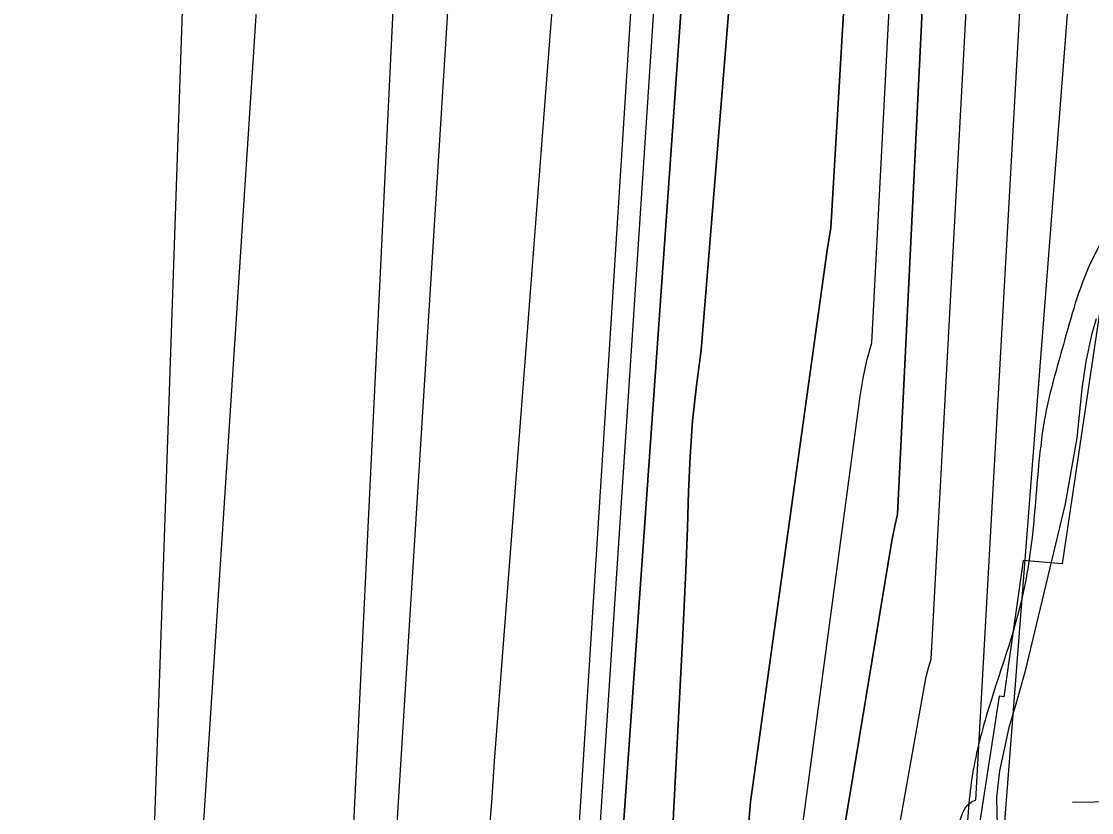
# Model space of a CAD drawing. Extents: x 3807117 to 3845308, y 337856 to 363736.
# Drawn here: x 3833411.3 to 3833900.5, y 345574.5 to 345936.2 of the extents above; entities that cross this region are included whole.
import ezdxf

# ---------------------------------------------------------------- set-up
doc = ezdxf.new("R2010")
doc.units = 0
for name, color, linetype in [('V-RIVR-EDGE', 7, 'Continuous'), ('V-RRAP-RVMT', 7, 'Continuous'), ('V-TOPO-DPTH', 7, 'Continuous'), ('V-TOPO-MAJR', 7, 'Continuous'), ('V-TOPO-MINR', 7, 'Continuous'), ('V-TOPO-WATR', 7, 'Continuous'), ('V-WETL-SWMP', 7, 'Continuous')]:
    doc.layers.add(name, color=color, linetype=linetype)

msp = doc.modelspace()

# ---------------------------------------------------------------- linework, layer by layer
at = {"layer": 'V-RIVR-EDGE'}
msp.add_spline([(3833993.63, 346073.15), (3834014.82, 346049.13), (3834027.93, 346045.03), (3834044.2, 346044.54), (3834056.42, 346046.77), (3834063.2, 346046.75), (3834065.46, 346045.39), (3834066.76, 346025.04), (3834070.78, 346004.68), (3834083.34, 345964.41), (3834083.78, 345960.79), (3834080.16, 345959.89), (3834071.58, 345963.98), (3834066.61, 345963.09), (3834057.1, 345958.14), (3834056.17, 345945.94), (3834053.89, 345939.61), (3834045.29, 345936.01), (3834032.17, 345933.79), (3834020.87, 345934.27), (3834010.46, 345930.67), (3833991.44, 345919.42), (3833968.34, 345903.65), (3833937.09, 345880.21), (3833918.03, 345855.85), (3833899.87, 345825.6), (3833887.57, 345788.55), (3833879.36, 345756.47), (3833874.27, 345710.36), (3833869.21, 345675.1), (3833852.34, 345618.62), (3833845.48, 345588.35), (3833842.69, 345557.15), (3833837.61, 345515.12), (3833834.32, 345463.13), (3833833.31, 345422.89), (3833835.49, 345389.87), (3833826.75, 345327.5), (3833812.58, 345266.04), (3833811.6, 345236.2), (3833805.63, 345198.23), (3833800.11, 345162.07), (3833798.68, 345131.78), (3833801.81, 345114.59), (3833810.79, 345092.41), (3833826.56, 345068.41), (3833838.72, 345048.94), (3833853.17, 345041.22), (3833864.45, 345032.14), (3833872.11, 345019.46), (3833872.08, 345008.16), (3833866.05, 344947.59), (3833859.08, 344872.55), (3833858.17, 344868.03), (3833853.65, 344868.04), (3833833.32, 344878.03), (3833815.73, 344894.81), (3833804.91, 344906.14), (3833797.68, 344908.87), (3833783.21, 344908.45), (3833736.6, 344893.2), (3833706.24, 344865.69), (3833687.65, 344845.39), (3833676.3, 344827.33), (3833665.38, 344800.68), (3833650.83, 344767.71), (3833632.62, 344715.75), (3833615.31, 344663.8), (3833598.93, 344623.14), (3833579.38, 344582.5), (3833566.62, 344539.57), (3833556.59, 344505.69), (3833525.62, 344416.69), (3833510.59, 344373.77), (3833496.02, 344333.11), (3833486.92, 344308.72), (3833473.26, 344271.22), (3833455.06, 344226.05), (3833441.84, 344180.87), (3833432.72, 344150.15), (3833396.31, 344055.73), (3833377.19, 344001.07), (3833358.09, 343958.61), (3833345.37, 343934.23), (3833328.05, 343879.56), (3833312.99, 343821.72), (3833296.6, 343775.64), (3833286.11, 343739.5), (3833276.03, 343687.07), (3833267.36, 343654.99), (3833255.05, 343614.32), (3833253.24, 343609.33)], degree=3, dxfattribs=at)
at = {"layer": 'V-RRAP-RVMT'}
for p, q in [((3833909.64, 345840.84), (3833886.95, 345688.18)), ((3833869.22, 345689.81), (3833860.36, 345627.45)), ((3833886.95, 345688.18), (3833869.22, 345689.81)), ((3833858.28, 345627.79), (3833845.9, 345547.63)), ((3833860.36, 345627.45), (3833858.28, 345627.79))]:
    msp.add_line(p, q, dxfattribs=at)
at = {"layer": 'V-TOPO-DPTH'}
for points in [[(3833755.66, 347826.28), (3833871.59, 347424.5), (3833872.33, 347421.71), (3833872.97, 347418.91), (3833873.49, 347416.08), (3833873.92, 347413.23), (3833781.27, 345841.92), (3833779.51, 345831.67), (3833745.24, 345584.94), (3833744.57, 345579.47), (3833744.03, 345574), (3833743.67, 345568.5), (3833743.44, 345563), (3833743.25, 345557.5), (3833743.01, 345552), (3833742.67, 345546.5), (3833742.28, 345541), (3833740.41, 345517.63), (3833738.79, 345500.49), (3833736.82, 345483.38), (3833734.35, 345466.35), (3833731.53, 345449.36), (3833641.2, 345004.31), (3833528.64, 344650.91)], [(3833528.64, 344650.91), (3833641.2, 345004.31), (3833731.53, 345449.36), (3833734.35, 345466.35), (3833736.82, 345483.38), (3833738.79, 345500.49), (3833740.41, 345517.63), (3833742.28, 345541), (3833742.67, 345546.5), (3833743.01, 345552), (3833743.25, 345557.5), (3833743.44, 345563), (3833743.67, 345568.5), (3833744.03, 345574), (3833744.57, 345579.47), (3833745.24, 345584.94), (3833779.51, 345831.67), (3833781.27, 345841.92), (3833873.92, 347413.23), (3833873.49, 347416.08), (3833872.97, 347418.91), (3833872.33, 347421.71), (3833871.59, 347424.5), (3833755.66, 347826.28)], [(3833740.07, 347669.94), (3833763.23, 347578.84), (3833799.23, 347431.82), (3833803.32, 347413.96), (3833807.03, 347396.02), (3833810.2, 347377.98), (3833812.99, 347359.86), (3833682.02, 345506.5), (3833681.6, 345494.27), (3833680.88, 345482.07), (3833679.72, 345469.9), (3833678.28, 345457.75), (3833645.33, 345218.27), (3833635.85, 345159.35), (3833624.6, 345100.82), (3833610.7, 345042.86), (3833595.02, 344985.28), (3833517.81, 344796.65), (3833506.15, 344775.51), (3833494.99, 344754.1)], [(3833494.99, 344754.1), (3833506.15, 344775.51), (3833517.81, 344796.65), (3833595.02, 344985.28), (3833610.7, 345042.86), (3833624.6, 345100.82), (3833635.85, 345159.35), (3833645.33, 345218.27), (3833678.28, 345457.75), (3833679.72, 345469.9), (3833680.88, 345482.07), (3833681.6, 345494.27), (3833682.02, 345506.5), (3833812.99, 347359.86), (3833810.2, 347377.98), (3833807.03, 347396.02), (3833803.32, 347413.96), (3833799.23, 347431.82), (3833763.23, 347578.84), (3833740.07, 347669.94)], [(3833474.86, 344395.5), (3833657.06, 344889.85), (3833676.7, 344988.85), (3833696.26, 345087.87), (3833715.71, 345186.91), (3833735.08, 345285.96), (3833770.54, 345467.77), (3833772.09, 345475.93), (3833773.6, 345484.11), (3833775.04, 345492.29), (3833776.42, 345500.49), (3833809.14, 345698.76), (3833810.34, 345704.89), (3833811.79, 345710.94), (3833894.42, 347400.53), (3833892.67, 347412.89), (3833890.64, 347425.21), (3833888.2, 347437.45), (3833885.48, 347449.64), (3833840.37, 347637.08)], [(3833840.37, 347637.08), (3833885.48, 347449.64), (3833888.2, 347437.45), (3833890.64, 347425.21), (3833892.67, 347412.89), (3833894.42, 347400.53), (3833811.79, 345710.94), (3833810.34, 345704.89), (3833809.14, 345698.76), (3833776.42, 345500.49), (3833775.04, 345492.29), (3833773.6, 345484.11), (3833772.09, 345475.93), (3833770.54, 345467.77), (3833735.08, 345285.96), (3833715.71, 345186.91), (3833696.26, 345087.87), (3833676.7, 344988.85), (3833657.06, 344889.85), (3833474.86, 344395.5)], [(3833471.33, 344282.24), (3833688.78, 344887.19), (3833819.31, 345464.11), (3833823.75, 345485.3), (3833827.95, 345506.54), (3833832, 345527.81), (3833839.04, 345565.96), (3833839.52, 345568.16), (3833840.09, 345570.34), (3833840.78, 345572.48), (3833841.57, 345574.59), (3833842.63, 345576.47), (3833843.94, 345578.1), (3833845.6, 345579.36), (3833847.51, 345580.38), (3833948.78, 347392.97)], [(3833847.92, 347337.23), (3833721.96, 345785.95), (3833719.83, 345769.81), (3833718.09, 345753.62), (3833716.94, 345737.39), (3833716.19, 345721.12), (3833715.67, 345704.83), (3833715.07, 345688.54), (3833714.36, 345672.25), (3833713.57, 345655.97), (3833707, 345529.88), (3833705.4, 345506.24), (3833703.3, 345482.66), (3833700.47, 345459.15), (3833697.14, 345435.69), (3833630.63, 345014.55), (3833496.97, 344647.56)], [(3833496.97, 344647.56), (3833630.63, 345014.55), (3833697.14, 345435.69), (3833700.47, 345459.15), (3833703.3, 345482.66), (3833705.4, 345506.24), (3833707, 345529.88), (3833713.57, 345655.97), (3833714.36, 345672.25), (3833715.07, 345688.54), (3833715.67, 345704.83), (3833716.19, 345721.12), (3833716.94, 345737.39), (3833718.09, 345753.62), (3833719.83, 345769.81), (3833721.96, 345785.95), (3833847.92, 347337.23)]]:
    msp.add_lwpolyline(points, dxfattribs=at)
at = {"layer": 'V-TOPO-MAJR'}
for points in [[(3833451.6, 344762.09), (3833463.34, 344791.4), (3833475.74, 344820.44), (3833488.59, 344849.29), (3833493.89, 344860.83), (3833504.54, 344883.71), (3833515.35, 344906.52), (3833526.39, 344929.22), (3833537.58, 344951.85), (3833548.27, 344974.66), (3833558.15, 344997.8), (3833566.81, 345021.42), (3833574.66, 345045.36), (3833610.67, 345165.79), (3833624.88, 345217.56), (3833637.51, 345269.68), (3833647.77, 345322.32), (3833656.45, 345375.3), (3833669.42, 345467.64), (3833670.24, 345474.72), (3833670.82, 345481.82), (3833671.06, 345488.93), (3833671.06, 345496.06), (3833794.41, 347371.37)], [(3833376.87, 345066.01), (3833431.81, 345226.82), (3833436.21, 345239.66), (3833440.63, 345252.49), (3833445.07, 345265.31), (3833449.52, 345278.13), (3833453.69, 345291.02), (3833457.47, 345304.02), (3833460.68, 345317.17), (3833463.49, 345330.42), (3833485, 345444.3), (3833487.66, 345461.15), (3833489.64, 345478.05), (3833490.6, 345495.03), (3833490.88, 345512.08), (3833600.01, 347191.1)]]:
    msp.add_lwpolyline(points, dxfattribs=at)
at = {"layer": 'V-TOPO-MINR'}
for points in [[(3833528.64, 344650.91), (3833641.2, 345004.31), (3833731.53, 345449.36), (3833734.35, 345466.35), (3833736.82, 345483.38), (3833738.79, 345500.49), (3833740.41, 345517.63), (3833742.28, 345541), (3833742.67, 345546.5), (3833743.01, 345552), (3833743.25, 345557.5), (3833743.44, 345563), (3833743.67, 345568.5), (3833744.03, 345574), (3833744.57, 345579.47), (3833745.24, 345584.94), (3833779.51, 345831.67), (3833781.27, 345841.92), (3833873.92, 347413.23), (3833873.49, 347416.08), (3833872.97, 347418.91), (3833872.33, 347421.71), (3833871.59, 347424.5), (3833755.66, 347826.28)], [(3833483.23, 344461), (3833657.1, 344983), (3833757.1, 345483.71), (3833794.62, 345764.9), (3833796, 345773.12), (3833797.73, 345781.25), (3833800.01, 345789.24), (3833884.18, 347406.88), (3833883.06, 347414.48), (3833881.73, 347422.04), (3833880.09, 347429.53), (3833878.23, 347436.99), (3833805.11, 347706.43)], [(3833473.9, 344340.17), (3833668.71, 344873.67), (3833686.7, 344959.27), (3833789.35, 345444.83), (3833793.46, 345464.75), (3833797.44, 345484.69), (3833801.23, 345504.67), (3833804.88, 345524.68), (3833824.04, 345632.44), (3833824.9, 345636.56), (3833825.93, 345640.64), (3833827.19, 345644.65), (3833920.97, 347383.61), (3833917.74, 347408.63), (3833913.95, 347433.54), (3833909.29, 347458.32), (3833904.06, 347482.99), (3833884.9, 347566.26), (3833868.88, 347632.29), (3833851.82, 347698.03)], [(3833494.99, 344754.1), (3833506.15, 344775.51), (3833517.81, 344796.65), (3833595.02, 344985.28), (3833610.7, 345042.86), (3833624.6, 345100.82), (3833635.85, 345159.35), (3833645.33, 345218.27), (3833678.28, 345457.75), (3833679.72, 345469.9), (3833680.88, 345482.07), (3833681.6, 345494.27), (3833682.02, 345506.5), (3833812.99, 347359.86), (3833810.2, 347377.98), (3833807.03, 347396.02), (3833803.32, 347413.96), (3833799.23, 347431.82), (3833763.23, 347578.84), (3833740.07, 347669.94)], [(3833468.24, 345464.24), (3833469.17, 345470.88), (3833469.74, 345477.53), (3833469.79, 345484.21), (3833469.48, 345490.9), (3833529.67, 347251.32), (3833532.87, 347276.32), (3833534.71, 347301.37), (3833534.52, 347326.48), (3833532.97, 347351.64), (3833529.79, 347382.53), (3833524.69, 347422.77), (3833518.34, 347462.78), (3833510.09, 347502.45), (3833500.59, 347541.88), (3833489.98, 347581.1), (3833479.16, 347620.25), (3833468.01, 347659.31)], [(3833401.98, 344936.67), (3833411.64, 344963.8), (3833421.29, 344990.92), (3833430.96, 345018.05), (3833440.62, 345045.18), (3833450.4, 345072.26), (3833460.34, 345099.29), (3833470.5, 345126.23), (3833480.81, 345153.11), (3833538.98, 345302.86), (3833542.17, 345311.08), (3833545.34, 345319.31), (3833548.51, 345327.54), (3833551.66, 345335.78), (3833554.56, 345344.09), (3833557.12, 345352.49), (3833559.19, 345361.02), (3833560.93, 345369.65), (3833575.95, 345457.41), (3833694.63, 347356.6), (3833692.89, 347365.13), (3833690.81, 347373.61), (3833615.3, 347645.21)], [(3833474.86, 344395.5), (3833657.06, 344889.85), (3833676.7, 344988.85), (3833696.26, 345087.87), (3833715.71, 345186.91), (3833735.08, 345285.96), (3833770.54, 345467.77), (3833772.09, 345475.93), (3833773.6, 345484.11), (3833775.04, 345492.29), (3833776.42, 345500.49), (3833809.14, 345698.76), (3833810.34, 345704.89), (3833811.79, 345710.94), (3833894.42, 347400.53), (3833892.67, 347412.89), (3833890.64, 347425.21), (3833888.2, 347437.45), (3833885.48, 347449.64), (3833840.37, 347637.08)], [(3833575.64, 344292.26), (3833849.9, 345478.81), (3833850.69, 345482.33), (3833851.46, 345485.86), (3833852.18, 345489.4), (3833852.87, 345492.94), (3833854.07, 345499.31), (3833854.15, 345499.67), (3833854.25, 345500.03), (3833854.37, 345500.38), (3833854.5, 345500.72), (3833854.68, 345501.02), (3833854.9, 345501.27), (3833855.18, 345501.45), (3833855.51, 345501.58), (3834004.46, 347422.46), (3834002.61, 347443.21), (3834000.33, 347463.91), (3833997.4, 347484.52), (3833994.03, 347505.08), (3833970.36, 347636.66)], [(3833661.01, 345485.63), (3833781.33, 347382.78)], [(3833496.97, 344647.56), (3833630.63, 345014.55), (3833697.14, 345435.69), (3833700.47, 345459.15), (3833703.3, 345482.66), (3833705.4, 345506.24), (3833707, 345529.88), (3833713.57, 345655.97), (3833714.36, 345672.25), (3833715.07, 345688.54), (3833715.67, 345704.83), (3833716.19, 345721.12), (3833716.94, 345737.39), (3833718.09, 345753.62), (3833719.83, 345769.81), (3833721.96, 345785.95), (3833847.92, 347337.23)], [(3833558.93, 345481.09), (3833636.07, 347075.6)], [(3833623.06, 345541.17), (3833626.27, 345579.19), (3833627.49, 345597.97), (3833733.71, 346981.72)]]:
    msp.add_lwpolyline(points, dxfattribs=at)
at = {"layer": 'V-TOPO-WATR'}
msp.add_lwpolyline([(3833471.33, 344282.24), (3833688.78, 344887.19), (3833819.31, 345464.11), (3833823.75, 345485.3), (3833827.95, 345506.54), (3833832, 345527.81), (3833839.04, 345565.96), (3833839.52, 345568.16), (3833840.09, 345570.34), (3833840.78, 345572.48), (3833841.57, 345574.59), (3833842.63, 345576.47), (3833843.94, 345578.1), (3833845.6, 345579.36), (3833847.51, 345580.38), (3833948.78, 347392.97)], dxfattribs=at)
at = {"layer": 'V-WETL-SWMP'}
for p, q in [((3833902.56, 345800.18), (3833900.46, 345792.93)), ((3833900.46, 345792.93), (3833897.84, 345780.81)), ((3833897.84, 345780.81), (3833896.02, 345768.28)), ((3833896.02, 345768.28), (3833893.68, 345745.88)), ((3833893.68, 345745.88), (3833888.32, 345715.69)), ((3833888.32, 345715.69), (3833869.99, 345638.71)), ((3833869.99, 345638.71), (3833865.8, 345624.08)), ((3833865.8, 345624.08), (3833862.65, 345613.4)), ((3833862.65, 345613.4), (3833858.33, 345593.63)), ((3833858.33, 345593.63), (3833857.04, 345581.5)), ((3833857.04, 345581.5), (3833857.18, 345574.52)), ((3833891.67, 345579.23), (3833923.66, 345579.71)), ((3833857.18, 345574.52), (3833857.6, 345557.65))]:
    msp.add_line(p, q, dxfattribs=at)

doc.saveas('drawing.dxf')
